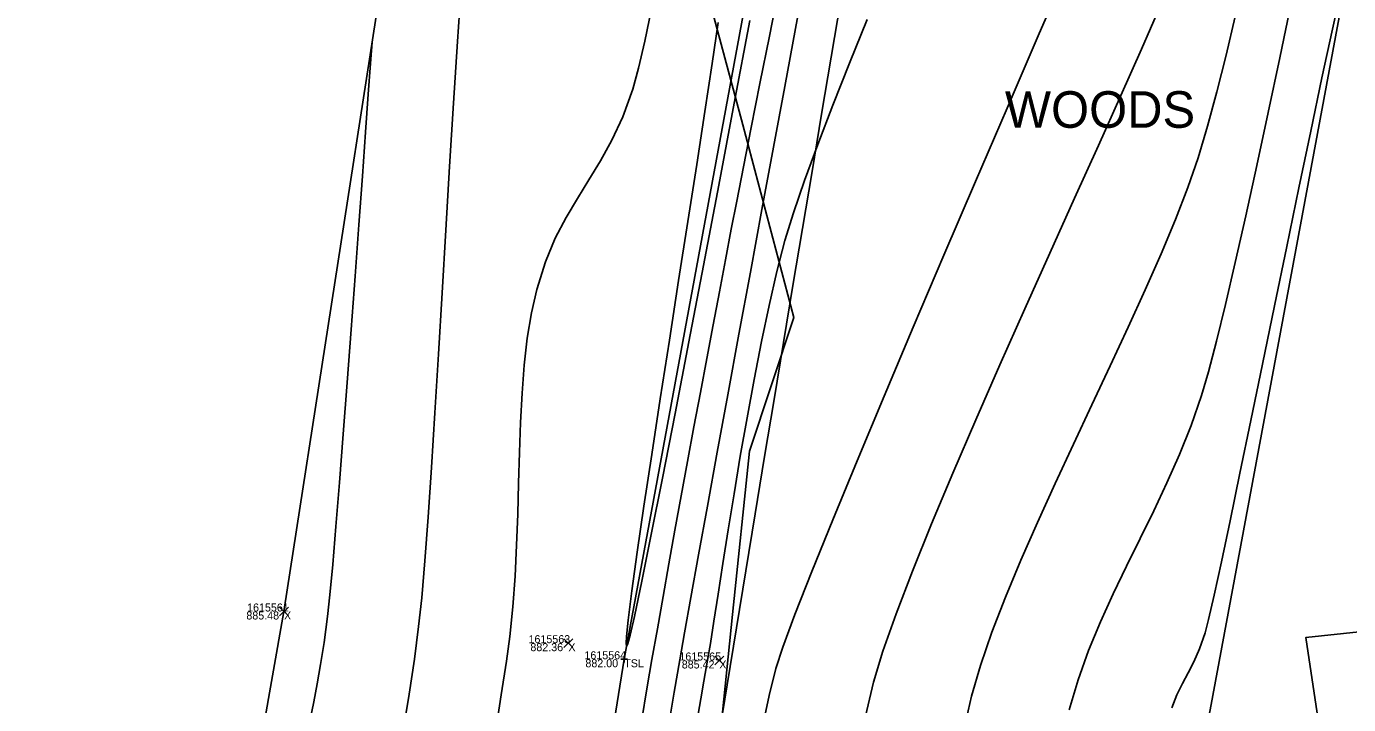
# Model space of a CAD drawing. Extents: x 1957117 to 1971063, y 701601 to 715861.
# Drawn here: x 1962751.9 to 1962809.7, y 703850.5 to 703880.2 of the extents above; entities that cross this region are included whole.
import ezdxf

# ---------------------------------------------------------------- set-up
doc = ezdxf.new("R2010")
doc.units = 0
for name, color, linetype in [('AP_X_Lights', 7, 'Continuous'), ('DT_X_Break_Line', 7, 'Continuous'), ('DT_X_Contour_Major', 7, 'Continuous'), ('DT_X_Contour_Minor', 7, 'Continuous'), ('DT_X_TIN_Hull', 7, 'Continuous'), ('GE_X_CL_20', 7, 'Continuous'), ('PV_P_Drive', 7, 'Continuous'), ('PV_P_Shoulder', 7, 'Continuous'), ('RS_Raster1', 7, 'Continuous'), ('RW_X_Esmt_RR', 7, 'Continuous'), ('SC_Scratch1', 7, 'Continuous'), ('VG_X_Text', 7, 'Continuous'), ('VG_X_Tree_Line_Rt', 7, 'Continuous')]:
    doc.layers.add(name, color=color, linetype=linetype)

msp = doc.modelspace()

# ---------------------------------------------------------------- linework, layer by layer
at = {"layer": 'AP_X_Lights'}
for p, q in [((1962762.93, 703854.36), (1962763.318, 703854.75)), ((1962762.93, 703854.75), (1962763.318, 703854.36)), ((1962775.368, 703852.974), (1962775.756, 703853.364)), ((1962775.368, 703853.364), (1962775.756, 703852.974)), ((1962781.966, 703852.217), (1962782.354, 703852.607)), ((1962781.966, 703852.607), (1962782.354, 703852.217))]:
    msp.add_line(p, q, dxfattribs=at)
at = {"layer": 'DT_X_Break_Line'}
for points in [[(1962730.818, 703457.798), (1962733.395, 703504.264), (1962741.916, 703605.02), (1962747.624, 703652.087), (1962756.592, 703704.666), (1962761.935, 703754.654), (1962770.271, 703804.276), (1962778.004, 703852.465), (1962787.236, 703902.544), (1962794.92, 703952.201), (1962805.163, 704000.74), (1962815.72, 704050.002), (1962825.218, 704099.5), (1962834.811, 704148.707), (1962846.035, 704198.31), (1962854.549, 704243.654), (1962868.069, 704295.231)], [(1962892.064, 704289.931), (1962881.011, 704234.451), (1962871.969, 704195.37), (1962858.193, 704145.387), (1962849.618, 704095.769), (1962840.196, 704046.83), (1962828.044, 703997.69), (1962822.426, 703949.671), (1962812.618, 703898.591), (1962803.468, 703849.395), (1962793.965, 703803.71), (1962788.733, 703751.727), (1962780.252, 703700.82), (1962774.948, 703651.755), (1962769.57, 703604.236), (1962761.597, 703549.082), (1962757.692, 703508.157), (1962753.044, 703454.513)]]:
    msp.add_lwpolyline(points, dxfattribs=at)
at = {"layer": 'DT_X_Contour_Major'}
for points in [[(1962809.38, 703881.895), (1962808.972, 703880.037), (1962808.516, 703877.909), (1962808.024, 703875.574), (1962807.506, 703873.091), (1962806.975, 703870.522), (1962806.44, 703867.929), (1962805.914, 703865.371), (1962805.408, 703862.911), (1962804.932, 703860.61), (1962804.498, 703858.527), (1962804.117, 703856.726), (1962803.801, 703855.266), (1962803.56, 703854.209), (1962803.405, 703853.615), (1962803.158, 703852.919), (1962802.908, 703852.353), (1962802.659, 703851.865), (1962802.413, 703851.402), (1962802.175, 703850.912), (1962801.947, 703850.343)], [(1962809.38, 703881.895), (1962808.972, 703880.037), (1962808.516, 703877.909), (1962808.024, 703875.574), (1962807.506, 703873.091), (1962806.975, 703870.522), (1962806.44, 703867.929), (1962805.914, 703865.371), (1962805.408, 703862.911), (1962804.932, 703860.61), (1962804.498, 703858.527), (1962804.117, 703856.726), (1962803.801, 703855.266), (1962803.56, 703854.209), (1962803.405, 703853.615), (1962803.158, 703852.919), (1962802.908, 703852.353), (1962802.659, 703851.865), (1962802.413, 703851.402), (1962802.175, 703850.912), (1962801.947, 703850.343)], [(1962788.634, 703880.463), (1962787.86, 703878.543), (1962787.131, 703876.709), (1962786.467, 703874.988), (1962785.883, 703873.409), (1962785.399, 703871.998), (1962785.03, 703870.784), (1962784.681, 703869.43), (1962784.339, 703867.945), (1962784.005, 703866.361), (1962783.683, 703864.712), (1962783.374, 703863.031), (1962783.081, 703861.352), (1962782.805, 703859.707), (1962782.549, 703858.129), (1962782.315, 703856.653), (1962782.106, 703855.31), (1962781.924, 703854.135), (1962781.77, 703853.16), (1962781.648, 703852.419), (1962781.49, 703851.507), (1962781.355, 703850.735), (1962781.238, 703850.056)], [(1962788.634, 703880.463), (1962787.86, 703878.543), (1962787.131, 703876.709), (1962786.467, 703874.988), (1962785.883, 703873.409), (1962785.399, 703871.998), (1962785.03, 703870.784), (1962784.681, 703869.43), (1962784.339, 703867.945), (1962784.005, 703866.361), (1962783.683, 703864.712), (1962783.374, 703863.031), (1962783.081, 703861.352), (1962782.805, 703859.707), (1962782.549, 703858.129), (1962782.315, 703856.653), (1962782.106, 703855.31), (1962781.924, 703854.135), (1962781.77, 703853.16), (1962781.648, 703852.419), (1962781.49, 703851.507), (1962781.355, 703850.735), (1962781.238, 703850.056)], [(1962764.268, 703849.824), (1962764.423, 703850.609), (1962764.576, 703851.394), (1962764.728, 703852.239), (1962764.88, 703853.202), (1962765.032, 703854.342), (1962765.132, 703855.277), (1962765.254, 703856.608), (1962765.395, 703858.269), (1962765.551, 703860.195), (1962765.717, 703862.32), (1962765.888, 703864.577), (1962766.062, 703866.899), (1962766.233, 703869.222), (1962766.398, 703871.479), (1962766.553, 703873.604), (1962766.692, 703875.53), (1962766.813, 703877.193), (1962766.911, 703878.524), (1962766.981, 703879.46)], [(1962764.268, 703849.824), (1962764.423, 703850.609), (1962764.576, 703851.394), (1962764.728, 703852.239), (1962764.88, 703853.202), (1962765.032, 703854.342), (1962765.132, 703855.277), (1962765.254, 703856.608), (1962765.395, 703858.269), (1962765.551, 703860.195), (1962765.717, 703862.32), (1962765.888, 703864.577), (1962766.062, 703866.899), (1962766.233, 703869.222), (1962766.398, 703871.479), (1962766.553, 703873.604), (1962766.692, 703875.53), (1962766.813, 703877.193), (1962766.911, 703878.524), (1962766.981, 703879.46)]]:
    msp.add_lwpolyline(points, dxfattribs=at)
at = {"layer": 'DT_X_Contour_Minor'}
for points in [[(1962785.935, 703882.436), (1962785.494, 703880.062), (1962785.023, 703877.523), (1962784.531, 703874.868), (1962784.027, 703872.144), (1962783.52, 703869.399), (1962783.02, 703866.682), (1962782.534, 703864.039), (1962782.072, 703861.519), (1962781.642, 703859.169), (1962781.255, 703857.038), (1962780.918, 703855.173), (1962780.641, 703853.623), (1962780.432, 703852.434), (1962780.189, 703851.021), (1962779.934, 703849.536)], [(1962785.935, 703882.436), (1962785.494, 703880.062), (1962785.023, 703877.523), (1962784.531, 703874.868), (1962784.027, 703872.144), (1962783.52, 703869.399), (1962783.02, 703866.682), (1962782.534, 703864.039), (1962782.072, 703861.519), (1962781.642, 703859.169), (1962781.255, 703857.038), (1962780.918, 703855.173), (1962780.641, 703853.623), (1962780.432, 703852.434), (1962780.189, 703851.021), (1962779.934, 703849.536)], [(1962797.414, 703882.765), (1962796.104, 703879.735), (1962794.744, 703876.58), (1962793.362, 703873.363), (1962791.986, 703870.149), (1962790.646, 703866.999), (1962789.369, 703863.977), (1962788.185, 703861.146), (1962787.12, 703858.568), (1962786.205, 703856.308), (1962785.466, 703854.429), (1962784.933, 703852.992), (1962784.635, 703852.062), (1962784.343, 703850.874), (1962784.114, 703849.786)], [(1962797.414, 703882.765), (1962796.104, 703879.735), (1962794.744, 703876.58), (1962793.362, 703873.363), (1962791.986, 703870.149), (1962790.646, 703866.999), (1962789.369, 703863.977), (1962788.185, 703861.146), (1962787.12, 703858.568), (1962786.205, 703856.308), (1962785.466, 703854.429), (1962784.933, 703852.992), (1962784.635, 703852.062), (1962784.343, 703850.874), (1962784.114, 703849.786)], [(1962768.343, 703849.332), (1962768.6, 703850.945), (1962768.826, 703852.473), (1962769.014, 703853.899), (1962769.147, 703855.156), (1962769.284, 703856.766), (1962769.426, 703858.683), (1962769.572, 703860.86), (1962769.723, 703863.252), (1962769.878, 703865.81), (1962770.037, 703868.49), (1962770.2, 703871.244), (1962770.366, 703874.026), (1962770.537, 703876.79), (1962770.711, 703879.49), (1962770.889, 703882.079)], [(1962768.343, 703849.332), (1962768.6, 703850.945), (1962768.826, 703852.473), (1962769.014, 703853.899), (1962769.147, 703855.156), (1962769.284, 703856.766), (1962769.426, 703858.683), (1962769.572, 703860.86), (1962769.723, 703863.252), (1962769.878, 703865.81), (1962770.037, 703868.49), (1962770.2, 703871.244), (1962770.366, 703874.026), (1962770.537, 703876.79), (1962770.711, 703879.49), (1962770.889, 703882.079)], [(1962784.786, 703881.919), (1962784.35, 703879.733), (1962783.937, 703877.66), (1962783.556, 703875.738), (1962783.214, 703874.009), (1962782.921, 703872.512), (1962782.685, 703871.287), (1962782.428, 703869.937), (1962782.163, 703868.538), (1962781.891, 703867.099), (1962781.614, 703865.629), (1962781.334, 703864.136), (1962781.053, 703862.63), (1962780.774, 703861.12), (1962780.497, 703859.613), (1962780.224, 703858.119), (1962779.958, 703856.647), (1962779.7, 703855.206), (1962779.452, 703853.803), (1962779.216, 703852.45), (1962779.012, 703851.256), (1962778.756, 703849.736)], [(1962784.786, 703881.919), (1962784.35, 703879.733), (1962783.937, 703877.66), (1962783.556, 703875.738), (1962783.214, 703874.009), (1962782.921, 703872.512), (1962782.685, 703871.287), (1962782.428, 703869.937), (1962782.163, 703868.538), (1962781.891, 703867.099), (1962781.614, 703865.629), (1962781.334, 703864.136), (1962781.053, 703862.63), (1962780.774, 703861.12), (1962780.497, 703859.613), (1962780.224, 703858.119), (1962779.958, 703856.647), (1962779.7, 703855.206), (1962779.452, 703853.803), (1962779.216, 703852.45), (1962779.012, 703851.256), (1962778.756, 703849.736)], [(1962807.179, 703881.237), (1962806.669, 703878.784), (1962806.161, 703876.38), (1962805.662, 703874.061), (1962805.18, 703871.864), (1962804.721, 703869.827), (1962804.292, 703867.986), (1962803.899, 703866.378), (1962803.55, 703865.041), (1962803.251, 703864.011), (1962802.799, 703862.698), (1962802.29, 703861.424), (1962801.738, 703860.18), (1962801.158, 703858.957), (1962800.562, 703857.747), (1962799.966, 703856.54), (1962799.383, 703855.327), (1962798.826, 703854.1), (1962798.311, 703852.85), (1962797.85, 703851.568), (1962797.458, 703850.246)], [(1962807.179, 703881.237), (1962806.669, 703878.784), (1962806.161, 703876.38), (1962805.662, 703874.061), (1962805.18, 703871.864), (1962804.721, 703869.827), (1962804.292, 703867.986), (1962803.899, 703866.378), (1962803.55, 703865.041), (1962803.251, 703864.011), (1962802.799, 703862.698), (1962802.29, 703861.424), (1962801.738, 703860.18), (1962801.158, 703858.957), (1962800.562, 703857.747), (1962799.966, 703856.54), (1962799.383, 703855.327), (1962798.826, 703854.1), (1962798.311, 703852.85), (1962797.85, 703851.568), (1962797.458, 703850.246)], [(1962772.339, 703849.089), (1962772.628, 703850.907), (1962772.851, 703852.379), (1962772.997, 703853.455), (1962773.132, 703854.763), (1962773.23, 703856.098), (1962773.298, 703857.451), (1962773.348, 703858.811), (1962773.387, 703860.166), (1962773.426, 703861.507), (1962773.474, 703862.822), (1962773.54, 703864.101), (1962773.634, 703865.334), (1962773.765, 703866.51), (1962773.943, 703867.617), (1962774.176, 703868.646), (1962774.558, 703869.856), (1962774.99, 703870.89), (1962775.46, 703871.798), (1962775.955, 703872.63), (1962776.462, 703873.436), (1962776.971, 703874.266), (1962777.467, 703875.171), (1962777.94, 703876.2), (1962778.377, 703877.403), (1962778.634, 703878.328), (1962778.907, 703879.51), (1962779.192, 703880.916)], [(1962772.339, 703849.089), (1962772.628, 703850.907), (1962772.851, 703852.379), (1962772.997, 703853.455), (1962773.132, 703854.763), (1962773.23, 703856.098), (1962773.298, 703857.451), (1962773.348, 703858.811), (1962773.387, 703860.166), (1962773.426, 703861.507), (1962773.474, 703862.822), (1962773.54, 703864.101), (1962773.634, 703865.334), (1962773.765, 703866.51), (1962773.943, 703867.617), (1962774.176, 703868.646), (1962774.558, 703869.856), (1962774.99, 703870.89), (1962775.46, 703871.798), (1962775.955, 703872.63), (1962776.462, 703873.436), (1962776.971, 703874.266), (1962777.467, 703875.171), (1962777.94, 703876.2), (1962778.377, 703877.403), (1962778.634, 703878.328), (1962778.907, 703879.51), (1962779.192, 703880.916)], [(1962801.419, 703880.971), (1962800.625, 703879.153), (1962799.726, 703877.131), (1962798.744, 703874.945), (1962797.701, 703872.634), (1962796.62, 703870.238), (1962795.525, 703867.798), (1962794.436, 703865.354), (1962793.377, 703862.944), (1962792.37, 703860.609), (1962791.439, 703858.389), (1962790.604, 703856.324), (1962789.889, 703854.454), (1962789.317, 703852.818), (1962788.909, 703851.456), (1962788.558, 703849.971)], [(1962801.419, 703880.971), (1962800.625, 703879.153), (1962799.726, 703877.131), (1962798.744, 703874.945), (1962797.701, 703872.634), (1962796.62, 703870.238), (1962795.525, 703867.798), (1962794.436, 703865.354), (1962793.377, 703862.944), (1962792.37, 703860.609), (1962791.439, 703858.389), (1962790.604, 703856.324), (1962789.889, 703854.454), (1962789.317, 703852.818), (1962788.909, 703851.456), (1962788.558, 703849.971)], [(1962804.715, 703880.584), (1962804.32, 703878.901), (1962803.918, 703877.297), (1962803.51, 703875.793), (1962803.097, 703874.406), (1962802.654, 703873.112), (1962802.112, 703871.707), (1962801.485, 703870.208), (1962800.79, 703868.631), (1962800.042, 703866.993), (1962799.258, 703865.31), (1962798.454, 703863.598), (1962797.645, 703861.874), (1962796.847, 703860.155), (1962796.076, 703858.456), (1962795.348, 703856.795), (1962794.679, 703855.187), (1962794.084, 703853.65), (1962793.581, 703852.199), (1962793.184, 703850.851), (1962792.901, 703849.569)], [(1962804.715, 703880.584), (1962804.32, 703878.901), (1962803.918, 703877.297), (1962803.51, 703875.793), (1962803.097, 703874.406), (1962802.654, 703873.112), (1962802.112, 703871.707), (1962801.485, 703870.208), (1962800.79, 703868.631), (1962800.042, 703866.993), (1962799.258, 703865.31), (1962798.454, 703863.598), (1962797.645, 703861.874), (1962796.847, 703860.155), (1962796.076, 703858.456), (1962795.348, 703856.795), (1962794.679, 703855.187), (1962794.084, 703853.65), (1962793.581, 703852.199), (1962793.184, 703850.851), (1962792.901, 703849.569)], [(1962783.498, 703880.41), (1962782.818, 703876.797), (1962782.138, 703873.204), (1962781.471, 703869.697), (1962780.83, 703866.347), (1962780.227, 703863.221), (1962779.675, 703860.389), (1962779.185, 703857.919), (1962778.772, 703855.881), (1962778.446, 703854.342), (1962778.258, 703853.517), (1962778.162, 703853.158), (1962778.122, 703853.051), (1962778.11, 703853.038), (1962778.098, 703853.053), (1962778.088, 703853.151), (1962778.103, 703853.465), (1962778.174, 703854.17), (1962778.338, 703855.463), (1962778.573, 703857.148), (1962778.867, 703859.157), (1962779.207, 703861.419), (1962779.581, 703863.866), (1962779.978, 703866.427), (1962780.383, 703869.034), (1962780.786, 703871.618), (1962781.173, 703874.108), (1962781.532, 703876.436), (1962781.851, 703878.532), (1962782.118, 703880.326)], [(1962783.498, 703880.41), (1962782.818, 703876.797), (1962782.138, 703873.204), (1962781.471, 703869.697), (1962780.83, 703866.347), (1962780.227, 703863.221), (1962779.675, 703860.389), (1962779.185, 703857.919), (1962778.772, 703855.881), (1962778.446, 703854.342), (1962778.258, 703853.517), (1962778.162, 703853.158), (1962778.122, 703853.051), (1962778.11, 703853.038), (1962778.098, 703853.053), (1962778.088, 703853.151), (1962778.103, 703853.465), (1962778.174, 703854.17), (1962778.338, 703855.463), (1962778.573, 703857.148), (1962778.867, 703859.157), (1962779.207, 703861.419), (1962779.581, 703863.866), (1962779.978, 703866.427), (1962780.383, 703869.034), (1962780.786, 703871.618), (1962781.173, 703874.108), (1962781.532, 703876.436), (1962781.851, 703878.532), (1962782.118, 703880.326)]]:
    msp.add_lwpolyline(points, dxfattribs=at)
at = {"layer": 'DT_X_TIN_Hull'}
msp.add_lwpolyline([(1962854.544, 704302.816), (1962839.463, 704247.251), (1962828.794, 704202.213), (1962815.745, 704150.832), (1962806.442, 704101.802), (1962788.018, 704003.247), (1962779.047, 703954.01), (1962770.927, 703904.936), (1962763.124, 703854.555), (1962754.385, 703805.324), (1962746.258, 703756.127), (1962738.677, 703706.86), (1962732.41, 703657.862), (1962724.468, 703607.498), (1962718.773, 703557.311), (1962703.306, 703409.414)], dxfattribs=at)
at = {"layer": 'GE_X_CL_20'}
msp.add_arc((1968466.781, 702923.066), 5729.578, 166.495347, 177.813939, dxfattribs=at)
at = {"layer": 'PV_P_Drive'}
for p, q in [((1962777.858, 703852.465), (1962778.15, 703852.465)), ((1962778.004, 703852.611), (1962778.004, 703852.319)), ((1962778.004, 703852.465), (1962778.004, 703852.465))]:
    msp.add_line(p, q, dxfattribs=at)
at = {"layer": 'RW_X_Esmt_RR'}
msp.add_arc((1968466.781, 702923.066), 5759.578, 166.4953469, 172.9409494, dxfattribs=at)
at = {"layer": 'VG_X_Tree_Line_Rt'}
for points in [[(1962781.461, 703882.33), (1962783.194, 703875.841), (1962785.422, 703867.425), (1962783.486, 703861.569), (1962782.735, 703854.418), (1962782.036, 703847.582), (1962783.361, 703843.724), (1962786.613, 703838.401), (1962785.64, 703833.499), (1962788.693, 703824.791), (1962794.169, 703821.857), (1962802.673, 703822.21), (1962807.272, 703826.366), (1962810.513, 703835.418)], [(1962810.513, 703835.418), (1962807.813, 703853.423), (1962819.069, 703854.619), (1962825.392, 703848.593), (1962832.169, 703849.509), (1962844.088, 703845.476), (1962844.758, 703858.305), (1962844.258, 703869.767), (1962850.777, 703878.053)]]:
    msp.add_lwpolyline(points, dxfattribs=at)

# ---------------------------------------------------------------- texts
at = {"layer": 'PV_P_Shoulder'}
for s, p in [('885.48', (1962761.479, 703854.205)), ('882.36', (1962773.9, 703852.819)), ('882.00', (1962776.306, 703852.115)), ('885.42', (1962780.52, 703852.062))]:
    msp.add_text(s, height=0.35, dxfattribs=at).set_placement(p)
at = {"layer": 'RS_Raster1'}
for s, p in [('1615561', (1962761.512, 703854.555)), ('1615563', (1962773.818, 703853.169)), ('1615564', (1962776.263, 703852.465)), ('1615565', (1962780.416, 703852.412))]:
    msp.add_text(s, height=0.35, dxfattribs=at).set_placement(p)
at = {"layer": 'SC_Scratch1'}
for s, p in [('X', (1962763.124, 703854.205)), ('X', (1962775.562, 703852.819)), ('TSL', (1962778.004, 703852.115)), ('X', (1962782.16, 703852.062))]:
    msp.add_text(s, height=0.35, dxfattribs=at).set_placement(p)
at = {"layer": 'VG_X_Text'}
msp.add_text('WOODS', height=1.6, dxfattribs=at).set_placement((1962794.65, 703875.718))

doc.saveas('drawing.dxf')
